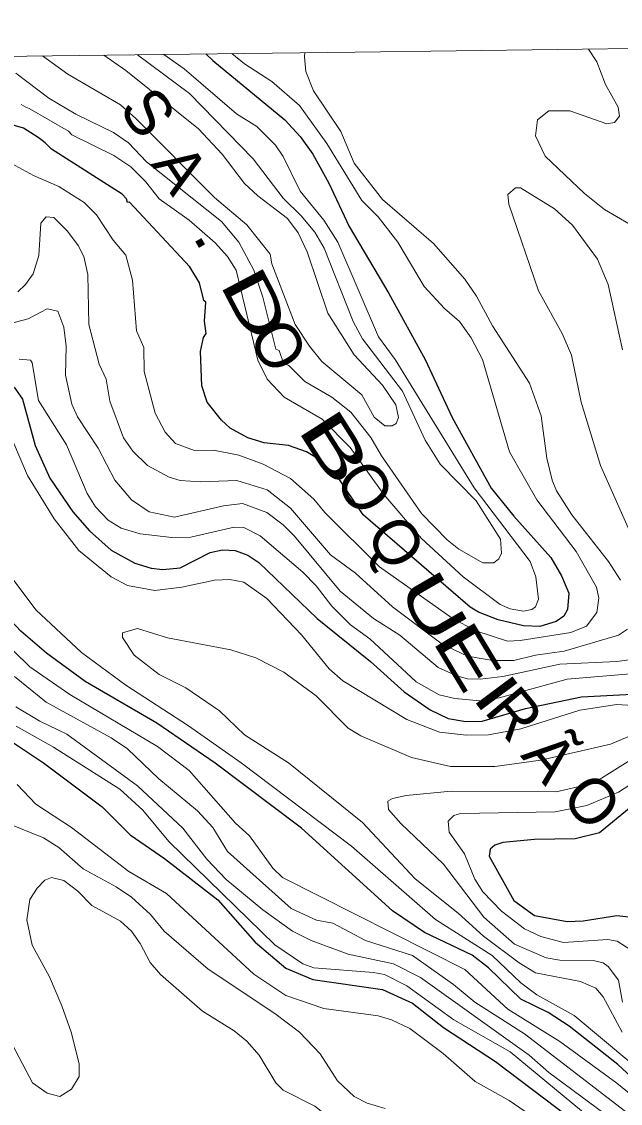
# Model space of a CAD drawing. Extents: x 265 to 291.4, y 7731.5 to 7759.6.
# Drawn here: x 280.897 to 281.951, y 7757.596 to 7759.497 of the extents above; entities that cross this region are included whole.
import ezdxf
from ezdxf.enums import TextEntityAlignment as Align

# ---------------------------------------------------------------- set-up
doc = ezdxf.new("R2010")
doc.units = 0
doc.header["$LTSCALE"] = 0.032
for name, color, linetype, lineweight in [('1', 7, 'Continuous', 25), ('2', 7, 'Continuous', 13), ('61', 7, 'Continuous', 13), ('63', 7, 'Continuous', 25)]:
    doc.layers.add(name, color=color, linetype=linetype, lineweight=lineweight)

msp = doc.modelspace()

# ---------------------------------------------------------------- linework, layer by layer
at = {"layer": '1'}
for points in [[(281.2214, 7759.4407), (281.2336, 7759.429), (281.3606, 7759.3248), (281.3876, 7759.2953), (281.4099, 7759.2643), (281.4378, 7759.2134), (281.4736, 7759.137), (281.5436, 7759.0193), (281.6072, 7758.9032), (281.6549, 7758.8014), (281.7233, 7758.6773), (281.7631, 7758.6279), (281.8284, 7758.5555), (281.8474, 7758.5229), (281.8602, 7758.4927), (281.8578, 7758.4641), (281.8514, 7758.4521), (281.8379, 7758.4426), (281.8093, 7758.4338), (281.7806, 7758.4354), (281.7361, 7758.4458), (281.7011, 7758.4593), (281.6868, 7758.468), (281.4982, 7758.6303), (281.4529, 7758.6979), (281.4163, 7758.7305), (281.3988, 7758.7409), (281.367, 7758.752), (281.324, 7758.7568), (281.2954, 7758.7655), (281.2644, 7758.783), (281.2492, 7758.7966), (281.2238, 7758.8284), (281.2142, 7758.857), (281.2119, 7758.9175), (281.2174, 7758.9421), (281.2222, 7758.9493), (281.219, 7758.9708), (281.2214, 7759.0042), (281.2182, 7759.0074), (281.2103, 7759.0384), (281.1935, 7759.0662), (281.087, 7759.18), (281.0838, 7759.1792), (281.0822, 7759.1856), (281.0742, 7759.1943), (280.9501, 7759.2731), (280.9387, 7759.2845), (280.9334, 7759.2885), (280.9263, 7759.2937), (280.9008, 7759.3104), (280.7958, 7759.3407)], [(282.0097, 7757.6057), (281.9461, 7757.6638), (281.861, 7757.7314), (281.8236, 7757.7553), (281.7759, 7757.7791), (281.7186, 7757.834), (281.69, 7757.8563), (281.6064, 7757.8961), (281.5499, 7757.9343), (281.39, 7758.0798), (281.2381, 7758.1936), (281.1355, 7758.2644), (281.009, 7758.3376), (280.9414, 7758.3869), (280.8961, 7758.4259), (280.7855, 7758.5428), (280.7481, 7758.5874), (280.7179, 7758.6303), (280.6685, 7758.7154), (280.6256, 7758.7624), (280.5397, 7758.8363), (280.5031, 7758.8729), (280.4267, 7758.9772), (280.4211, 7758.9986)], [(280.8841, 7758.8546), (280.8992, 7758.834), (280.9215, 7758.752), (280.9469, 7758.6948), (280.9875, 7758.6359), (281.0169, 7758.6025), (281.0551, 7758.5683), (281.0965, 7758.5452), (281.1252, 7758.5364), (281.1458, 7758.534), (281.1761, 7758.5372), (281.2294, 7758.5643), (281.2509, 7758.569), (281.2731, 7758.5675), (281.2954, 7758.5595), (281.3145, 7758.5468), (281.4171, 7758.4481), (281.511, 7758.3726), (281.5706, 7758.3193), (281.616, 7758.2874), (281.6478, 7758.2723), (281.6788, 7758.2668), (281.7075, 7758.2676), (281.7838, 7758.2898), (281.8825, 7758.3105), (281.9716, 7758.3153)], [(280.6399, 7758.3559), (280.6709, 7758.3105), (280.69, 7758.297), (280.7163, 7758.2843), (280.8165, 7758.2652), (280.8658, 7758.2413), (280.9358, 7758.1944), (281.0393, 7758.1172), (281.0885, 7758.0679), (281.149, 7758.0265), (281.2429, 7757.9534), (281.3081, 7757.8794), (281.3622, 7757.8332), (281.4099, 7757.8133), (281.5325, 7757.7958), (281.585, 7757.772), (281.6398, 7757.729), (281.7313, 7757.6693), (281.9867, 7757.4761)], [(281.97, 7758.1172), (281.9143, 7758.0711), (281.8713, 7758.0607), (281.7997, 7758.0599), (281.7441, 7758.0544), (281.7297, 7758.0496), (281.7218, 7758.0424), (281.7202, 7758.0305), (281.7631, 7757.9526), (281.7997, 7757.9263), (281.857, 7757.9152), (281.8856, 7757.9167), (281.9445, 7757.9263), (281.966, 7757.9239)]]:
    msp.add_lwpolyline(points, dxfattribs=at)
at = {"layer": '2'}
for points in [[(280.8404, 7759.2691), (280.9183, 7759.2269), (280.9629, 7759.2078), (281.0074, 7759.1792), (281.0289, 7759.1577), (281.0583, 7759.1132), (281.0806, 7759.0869), (281.0925, 7759.0432), (281.0997, 7758.9541), (281.1124, 7758.9247), (281.1132, 7758.8825), (281.1323, 7758.8093), (281.1498, 7758.7759), (281.1681, 7758.756), (281.2015, 7758.7433), (281.2349, 7758.7441), (281.2795, 7758.7353), (281.3224, 7758.7194), (281.3702, 7758.694), (281.4115, 7758.6582), (281.4306, 7758.6343), (281.5269, 7758.5388), (281.655, 7758.4489), (281.6963, 7758.4267), (281.752, 7758.4084), (281.7743, 7758.4092), (281.8634, 7758.4235), (281.8912, 7758.4346), (281.9095, 7758.4585), (281.9127, 7758.4839), (281.9087, 7758.503), (281.8729, 7758.5659), (281.8037, 7758.6566), (281.756, 7758.7409), (281.7082, 7758.9032), (281.6884, 7758.9414), (281.6677, 7758.97), (281.6414, 7758.9931), (281.6056, 7759.032), (281.5595, 7759.11), (281.5245, 7759.1545), (281.4958, 7759.1832), (281.4346, 7759.2834), (281.3861, 7759.3502), (281.3375, 7759.3924), (281.2898, 7759.4234), (281.267, 7759.4413)], [(280.8874, 7759.4067), (280.9452, 7759.3629), (280.993, 7759.335), (281.0591, 7759.3025), (281.0854, 7759.2842), (281.1172, 7759.2508), (281.2493, 7759.1458), (281.2795, 7759.11), (281.3057, 7759.0607), (281.3216, 7759.013), (281.3447, 7758.9215), (281.3503, 7758.9191), (281.3582, 7758.8968), (281.3678, 7758.8928), (281.3956, 7758.865), (281.4434, 7758.8371), (281.4765, 7758.8107), (281.5117, 7758.7662), (281.5303, 7758.7343), (281.6008, 7758.6327), (281.6462, 7758.5866), (281.6669, 7758.5699), (281.7091, 7758.546), (281.7281, 7758.546), (281.7369, 7758.5531), (281.7417, 7758.5627), (281.7401, 7758.5874), (281.6973, 7758.6552), (281.6335, 7758.7194), (281.6072, 7758.7616), (281.5674, 7758.8475), (281.4974, 7758.9398), (281.4807, 7758.97), (281.4298, 7759.0989), (281.4131, 7759.1275), (281.3892, 7759.1561), (281.3574, 7759.1872), (281.3049, 7759.2564), (281.1928, 7759.3709), (281.1013, 7759.4392)], [(281.1475, 7759.4398), (281.1832, 7759.4147), (281.2755, 7759.3351), (281.3113, 7759.3128), (281.3439, 7759.2802), (281.3574, 7759.2603), (281.3877, 7759.1991), (281.429, 7759.1482), (281.4537, 7759.11), (281.5253, 7758.943), (281.5547, 7758.9032), (281.6934, 7758.6781), (281.7923, 7758.5486), (281.8021, 7758.5213), (281.8069, 7758.4824), (281.8013, 7758.4688), (281.795, 7758.4641), (281.7806, 7758.4609), (281.7568, 7758.4649), (281.7393, 7758.4728), (281.674, 7758.5213), (281.6009, 7758.5889), (281.5348, 7758.6661), (281.4752, 7758.7489), (281.4264, 7758.7984), (281.3593, 7758.8375), (281.3294, 7758.8688), (281.3128, 7758.902), (281.2747, 7759.0607), (281.2596, 7759.0845), (281.2381, 7759.1084), (281.192, 7759.1482), (281.1395, 7759.1856), (281.1156, 7759.2166), (281.0894, 7759.242), (281.0599, 7759.2619), (280.986, 7759.2985), (280.9796, 7759.3049), (280.9104, 7759.3446), (280.9048, 7759.347), (280.8968, 7759.3518)], [(280.9343, 7759.4371), (280.9788, 7759.4051), (281.0711, 7759.351), (281.0981, 7759.3272), (281.2365, 7759.188), (281.2938, 7759.1402), (281.3344, 7759.0885), (281.3375, 7759.0718), (281.3789, 7758.9652), (281.4036, 7758.927), (281.4258, 7758.9), (281.4959, 7758.8411), (281.5176, 7758.8019), (281.5364, 7758.787), (281.5491, 7758.787), (281.5563, 7758.791), (281.5603, 7758.8014), (281.5555, 7758.8236), (281.5324, 7758.8586), (281.4823, 7758.9119), (281.4362, 7758.9851), (281.3996, 7759.0925), (281.3837, 7759.1259), (281.3654, 7759.1514), (281.3129, 7759.1911), (281.2898, 7759.2126), (281.25, 7759.2643), (281.2087, 7759.3089), (281.0806, 7759.4115), (281.0422, 7759.4384)], [(281.3956, 7759.4429), (281.3953, 7759.4353), (281.3972, 7759.4099), (281.4107, 7759.3757), (281.4593, 7759.3041), (281.4823, 7759.2484), (281.5324, 7759.1848), (281.6223, 7759.1076), (281.6772, 7759.0448), (281.6979, 7759.0145), (281.7257, 7758.9628), (281.791, 7758.8618), (281.8117, 7758.8045), (281.8212, 7758.7298), (281.8307, 7758.6916), (281.8387, 7758.6725), (281.8657, 7758.6303), (281.9302, 7758.5484), (281.9509, 7758.5158)], [(281.9891, 7759.1283), (281.923, 7759.1673), (281.888, 7759.1951), (281.8188, 7759.2611), (281.8013, 7759.2969), (281.8053, 7759.3248), (281.8252, 7759.3407), (281.8618, 7759.3407), (281.927, 7759.3176), (281.9405, 7759.32), (281.9493, 7759.3311), (281.9469, 7759.3471), (281.9246, 7759.3868), (281.9095, 7759.4266), (281.8946, 7759.4492)], [(281.9739, 7758.5866), (281.9159, 7758.717), (281.8817, 7758.8284), (281.865, 7758.9111), (281.8482, 7758.9493), (281.8069, 7759.0241), (281.7544, 7759.1768), (281.7528, 7759.1935), (281.7663, 7759.2054), (281.7751, 7759.2054), (281.8347, 7759.1681), (281.8665, 7759.1394), (281.9103, 7759.0798), (281.9294, 7759.0352), (281.9548, 7758.9207)], [(281.9636, 7758.4291), (281.9477, 7758.4187), (281.8522, 7758.3909), (281.8013, 7758.3837), (281.7631, 7758.3742), (281.7266, 7758.3742), (281.682, 7758.3821), (281.6375, 7758.4028), (281.5499, 7758.4688), (281.4847, 7758.5277), (281.441, 7758.5603), (281.3702, 7758.6423), (281.3296, 7758.6741), (281.2763, 7758.6908), (281.2127, 7758.6884), (281.1761, 7758.6908), (281.157, 7758.6963), (281.1188, 7758.717), (281.0933, 7758.7425), (281.0766, 7758.7656), (281.0528, 7758.83), (281.0464, 7758.869), (281.0337, 7758.8952), (281.0154, 7758.9652), (281.0138, 7759.0527), (281.0066, 7759.0845), (280.9971, 7759.1036), (280.978, 7759.1291), (280.9541, 7759.1529), (280.9406, 7759.1545), (280.9311, 7759.1434), (280.9279, 7759.0861), (280.9175, 7759.0543), (280.904, 7759.0352), (280.8905, 7759.0225)], [(280.8595, 7758.962), (280.9088, 7758.9748), (280.9422, 7758.9923), (280.9613, 7758.9883), (280.9716, 7758.9605), (280.9756, 7758.927), (280.9748, 7758.8761), (280.9859, 7758.8252), (280.9955, 7758.8029), (281.0321, 7758.7473), (281.0615, 7758.6916), (281.0909, 7758.6566), (281.122, 7758.6359), (281.1665, 7758.6263), (281.2524, 7758.6462), (281.2859, 7758.6502), (281.3288, 7758.6343), (281.3574, 7758.6128), (281.3773, 7758.5929), (281.4577, 7758.4959), (281.5165, 7758.4482)], [(282.0447, 7758.3575), (281.857, 7758.3415), (281.7377, 7758.3089), (281.7043, 7758.3034), (281.6597, 7758.3073), (281.6319, 7758.3137), (281.5913, 7758.3368), (281.5102, 7758.4123), (281.476, 7758.437), (281.4433, 7758.4696), (281.4155, 7758.5054), (281.3924, 7758.5293), (281.3169, 7758.5937), (281.2882, 7758.608), (281.2715, 7758.6088), (281.1952, 7758.5913), (281.1618, 7758.5905), (281.1061, 7758.5969), (281.0727, 7758.6072), (281.0496, 7758.6208), (281.0273, 7758.6446), (281.013, 7758.6677), (280.9764, 7758.7536), (280.9271, 7758.8316), (280.9159, 7758.8976), (280.9128, 7758.9024), (280.8929, 7758.904)], [(280.869, 7758.7902), (280.908, 7758.6995), (280.9549, 7758.6232), (280.9979, 7758.5675), (281.0552, 7758.5213), (281.0838, 7758.5062), (281.1315, 7758.4975), (281.1793, 7758.503), (281.2365, 7758.5158), (281.2636, 7758.5166), (281.2882, 7758.5118), (281.3288, 7758.4832), (281.39, 7758.4195), (281.4386, 7758.3599), (281.4624, 7758.3384), (281.5754, 7758.2708), (281.6327, 7758.2485), (281.6804, 7758.2429), (281.7186, 7758.2437), (281.7759, 7758.254), (281.8793, 7758.2867), (281.9445, 7758.297), (282.0288, 7758.2914)], [(282.0726, 7757.5811), (281.8697, 7757.7505), (281.8037, 7757.7863), (281.7759, 7757.8078), (281.725, 7757.8555), (281.6255, 7757.9191), (281.4776, 7758.048), (281.2835, 7758.1944), (281.1912, 7758.2596), (281.0806, 7758.3312), (281.0027, 7758.3885), (280.9223, 7758.4633), (280.8149, 7758.6057)], [(281.5165, 7758.4482), (281.5627, 7758.4187), (281.6303, 7758.3622), (281.6629, 7758.3471), (281.682, 7758.3423), (281.7043, 7758.3415), (281.7441, 7758.3463)], [(280.826, 7758.4466), (280.912, 7758.363), (280.982, 7758.3145), (281.1363, 7758.223), (281.192, 7758.1809), (281.2739, 7758.0886), (281.2986, 7758.0663), (281.3391, 7758.0091), (281.3566, 7757.9931), (281.6772, 7757.8308), (281.7528, 7757.7616), (281.8443, 7757.7044), (281.9445, 7757.6312), (282.1553, 7757.4602)], [(281.954, 7757.7211), (281.9206, 7757.7831), (281.9079, 7757.7982), (281.8809, 7757.8102), (281.8013, 7757.8253), (281.7727, 7757.8428), (281.7098, 7757.8897), (281.6653, 7757.9303), (281.5897, 7757.9907), (281.4974, 7758.0894), (281.367, 7758.1944), (281.2898, 7758.2437), (281.2453, 7758.2859), (281.1864, 7758.3264), (281.1395, 7758.3495), (281.0957, 7758.3837), (281.075, 7758.4147), (281.075, 7758.4227), (281.1013, 7758.4306), (281.1538, 7758.4139), (281.2652, 7758.3933), (281.3097, 7758.3789), (281.359, 7758.3535), (281.4155, 7758.3121), (281.472, 7758.2556), (281.4943, 7758.2421), (281.5834, 7758.2039), (281.6518, 7758.188), (281.7297, 7758.188), (281.8109, 7758.1992), (281.9334, 7758.227), (281.9986, 7758.2548)], [(281.7441, 7758.3463), (281.8443, 7758.3678), (281.9445, 7758.3726), (282.005, 7758.3805)], [(282.0058, 7757.5461), (281.7822, 7757.7179), (281.6947, 7757.7736), (281.6573, 7757.8046), (281.5849, 7757.8555), (281.5022, 7757.8818), (281.4449, 7757.9128), (281.4163, 7757.9176), (281.3718, 7757.9382), (281.2596, 7758.0385), (281.2341, 7758.0806), (281.2071, 7758.1101), (281.1387, 7758.1665), (281.0838, 7758.2191), (281.0552, 7758.2381), (280.9406, 7758.301), (280.8849, 7758.3463)], [(280.8873, 7758.293), (280.9295, 7758.2676), (280.9772, 7758.2445), (281.1013, 7758.1538), (281.1808, 7758.0798), (281.223, 7758.025), (281.2572, 7757.9892)], [(281.9604, 7757.5182), (281.7568, 7757.6861), (281.6581, 7757.7426), (281.5754, 7757.8022), (281.5356, 7757.8221), (281.5165, 7757.8261), (281.4115, 7757.834), (281.3924, 7757.8412), (281.3431, 7757.8746), (281.1562, 7758.056), (281.1108, 7758.1109), (281.0703, 7758.1483), (280.9533, 7758.2222), (280.8881, 7758.2588)], [(282.0066, 7758.223), (281.9175, 7758.1673), (281.8936, 7758.1562), (281.8379, 7758.1435), (281.6534, 7758.1443), (281.5738, 7758.1371), (281.55, 7758.1315), (281.542, 7758.1268), (281.5428, 7758.1125), (281.5643, 7758.0878), (281.6398, 7758.0162), (281.7106, 7757.9231), (281.7647, 7757.8754), (281.8204, 7757.8515), (281.8443, 7757.8476), (281.9031, 7757.8468), (281.9206, 7757.8428), (281.9294, 7757.8364), (281.9477, 7757.8126), (281.9548, 7757.7736)], [(281.97, 7757.8651), (281.9453, 7757.881), (281.9286, 7757.8841), (281.8506, 7757.8786), (281.8109, 7757.8889), (281.7822, 7757.9024), (281.7417, 7757.9335), (281.709, 7757.9677), (281.6947, 7757.99), (281.6764, 7758.0345), (281.6494, 7758.0727), (281.6478, 7758.0918), (281.6581, 7758.1021), (281.6693, 7758.1053), (281.8363, 7758.1085), (281.892, 7758.1196), (281.9477, 7758.1427), (281.9954, 7758.1737)], [(280.8897, 7758.1562), (280.9223, 7758.122), (280.9852, 7758.0806), (281.0862, 7758.0035), (281.1522, 7757.9645), (281.3057, 7757.8229), (281.3622, 7757.7855), (281.429, 7757.7624), (281.5245, 7757.7497), (281.5484, 7757.7426), (281.5802, 7757.7274), (281.639, 7757.6837), (281.6955, 7757.6344), (281.7552, 7757.601), (281.9111, 7757.4936)], [(281.5372, 7757.5866), (281.5054, 7757.5962), (281.4823, 7757.6081), (281.4529, 7757.6352), (281.4227, 7757.6829), (281.3861, 7757.7211), (281.3431, 7757.7537), (281.2254, 7757.8316), (281.1482, 7757.8985), (281.1243, 7757.9279), (281.0909, 7757.9581), (281.0639, 7757.9764), (281.0058, 7758.0082), (280.9629, 7758.0456), (280.9358, 7758.0623), (280.8738, 7758.0878)], [(280.8754, 7757.71), (280.9167, 7757.632), (280.9422, 7757.6137), (280.9645, 7757.6081), (280.9852, 7757.6208), (280.9987, 7757.6431), (280.9987, 7757.6654), (280.9844, 7757.7211), (280.9684, 7757.7672), (280.9462, 7757.8181), (280.9159, 7757.8738), (280.9064, 7757.9184), (280.9119, 7757.9541), (280.9247, 7757.9741), (280.9382, 7757.9884), (280.9502, 7757.9931), (280.9716, 7757.9876), (280.9963, 7757.9685), (281.0209, 7757.9438), (281.0711, 7757.916), (281.091, 7757.8985), (281.1061, 7757.877), (281.1236, 7757.8436), (281.1419, 7757.8221)], [(281.2572, 7757.9892), (281.3216, 7757.9359), (281.3741, 7757.8985), (281.4068, 7757.8818), (281.472, 7757.8579), (281.5515, 7757.8412), (281.5993, 7757.8173)], [(281.1419, 7757.8221), (281.2159, 7757.7577), (281.2715, 7757.7235), (281.2938, 7757.7052), (281.3153, 7757.6805), (281.3447, 7757.632), (281.3574, 7757.6192)], [(281.5993, 7757.8173), (281.7902, 7757.6805), (281.8252, 7757.6503), (281.9914, 7757.527)], [(281.3574, 7757.6192), (281.4131, 7757.5906), (281.48, 7757.5381), (281.5245, 7757.5103), (281.5579, 7757.496), (281.655, 7757.4737), (281.6788, 7757.4641), (281.69, 7757.4562), (281.7281, 7757.3965), (281.7639, 7757.3528), (281.7806, 7757.3408), (281.8228, 7757.3209), (281.8403, 7757.2995), (281.8825, 7757.2661), (281.9334, 7757.2128), (281.9572, 7757.1968)]]:
    msp.add_lwpolyline(points, dxfattribs=at)
at = {"layer": '63', "lineweight": 13}
msp.add_lwpolyline([(285.7494, 7759.4974), (285.2163, 7759.4908), (284.6831, 7759.4841), (284.15, 7759.4775), (283.6169, 7759.4708), (283.0837, 7759.4641), (282.5506, 7759.4574), (282.0174, 7759.4507), (281.4843, 7759.444), (280.9511, 7759.4372), (280.418, 7759.4305), (279.8848, 7759.4237), (279.3517, 7759.4169), (278.8185, 7759.4101), (278.2854, 7759.4032), (277.7522, 7759.3964), (277.2191, 7759.3895), (276.6859, 7759.3826), (276.1528, 7759.3757), (275.6196, 7759.3688), (275.0864, 7759.3619), (274.5533, 7759.355), (274.0201, 7759.348)], dxfattribs=at)

# ---------------------------------------------------------------- texts
at = {"layer": '61'}
for s, rotation, p in [('S', 305.773, (281.0875, 7759.3148)), ('A', 303.558, (281.144, 7759.2172)), ('O', 299.199, (281.3146, 7758.9086)), ('O', 302.344, (281.468, 7758.6578)), ('Q', 301.615, (281.5226, 7758.5611)), ('R', 309.918, (281.7343, 7758.2549)), ('Ã', 309.596, (281.7966, 7758.1792)), ('O', 311.713, (281.8715, 7758.1003))]:
    msp.add_text(s, height=0.08, rotation=rotation, dxfattribs=at).set_placement(p, align=Align.CENTER)
for s, rotation, width, p in [('.', 299.792, 1.25, (281.2062, 7759.1052)), ('D', 297.773, 1.65, (281.2739, 7758.9813)), ('B', 302.53, 1.8, (281.4151, 7758.7281)), ('U', 300.006, 1.55, (281.5872, 7758.4487)), ('E', 301.213, 1.65, (281.6482, 7758.3605)), ('I', 306.608, 1.45, (281.7011, 7758.2927))]:
    msp.add_text(s, height=0.08, rotation=rotation, dxfattribs=dict(at, width=width)).set_placement(p, align=Align.CENTER)

doc.saveas('drawing.dxf')
